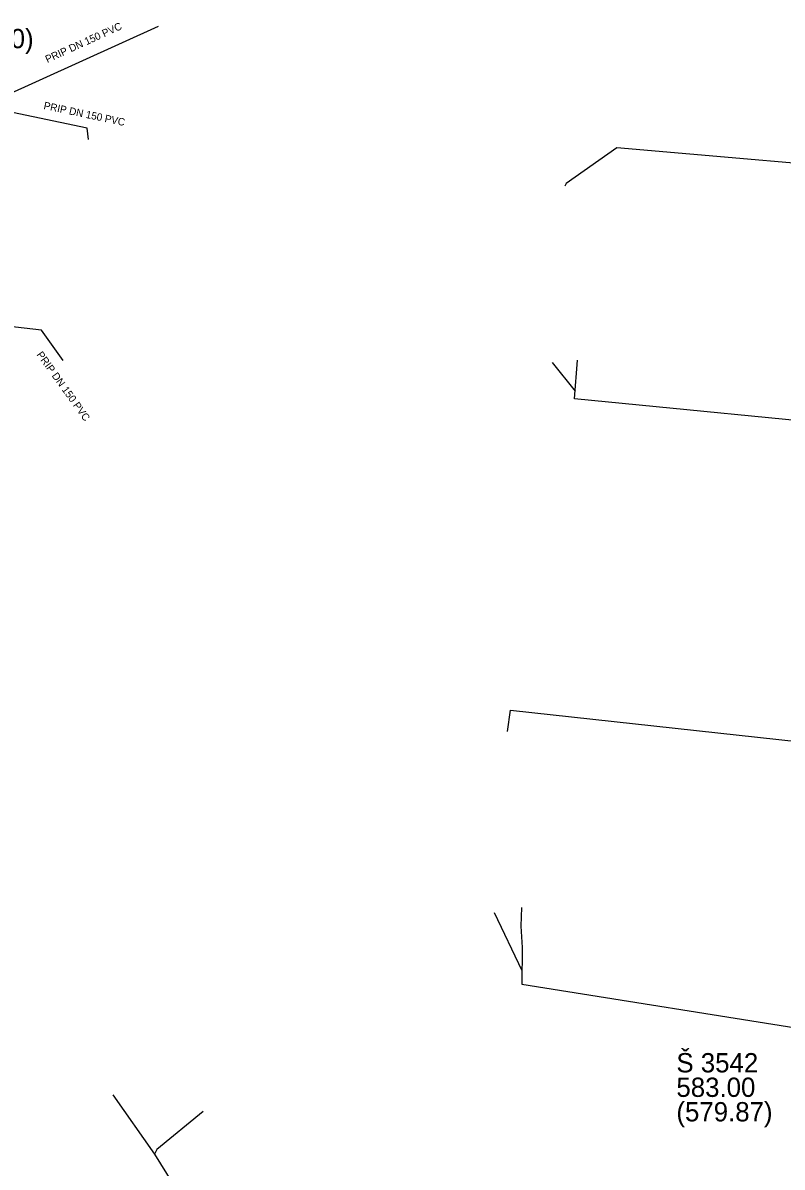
# Model space of a CAD drawing. Extents: x -643575 to -638952, y -1116425 to -1110194.
# Drawn here: x -642449 to -642397.9, y -1114261.6 to -1114184.6 of the extents above; entities that cross this region are included whole.
import ezdxf

# ---------------------------------------------------------------- set-up
doc = ezdxf.new("R2010")
doc.units = 0
for name, color, linetype in [('K Označení šachty', 7, 'Continuous'), ('K Popis přípojky', 7, 'Continuous'), ('K Přípojka', 7, 'Continuous')]:
    doc.layers.add(name, color=color, linetype=linetype)

msp = doc.modelspace()

# ---------------------------------------------------------------- linework, layer by layer
at = {"layer": 'K Přípojka'}
for points in [[(-642439.88, -1114184.8), (-642450.33, -1114189.549)], [(-642444.58, -1114192.41), (-642444.67, -1114191.65), (-642450.11, -1114190.5), (-642450.33, -1114189.549)], [(-642384.09, -1114195.43), (-642384.76, -1114195.3), (-642388.82, -1114194.72), (-642409, -1114192.98), (-642412.42, -1114195.37), (-642412.51, -1114195.55)], [(-642447.74, -1114205.25), (-642455.34, -1114204.37), (-642460.1, -1114204.01), (-642467.86, -1114205.14)], [(-642446.27, -1114207.29), (-642447.74, -1114205.25)], [(-642413.356, -1114207.426), (-642411.81, -1114209.37)], [(-642391.22, -1114211.897), (-642411.858, -1114209.869), (-642411.659, -1114207.285)], [(-642416.37, -1114232.29), (-642416.16, -1114230.84), (-642392.55, -1114233.42), (-642383.42, -1114234.26), (-642383.48, -1114234.58), (-642385.76, -1114253.03), (-642385.48, -1114253.3)], [(-642415.42, -1114244.13), (-642415.46, -1114245.4), (-642415.37, -1114246.82), (-642415.402, -1114249.302), (-642395.41, -1114252.48)], [(-642417.26, -1114244.473), (-642415.39, -1114248.375)], [(-642442.94, -1114256.74), (-642440.14, -1114260.75), (-642437.2, -1114265.47), (-642435.531, -1114267.814)], [(-642436.86, -1114257.87), (-642439.98, -1114260.42), (-642440.14, -1114260.75)]]:
    msp.add_lwpolyline(points, dxfattribs=at)

# ---------------------------------------------------------------- texts
at = {"layer": 'K Označení šachty'}
for s, p in [('(580.10)', (-642454.744, -1114186.27)), ('Š 3542', (-642404.991, -1114255.237)), ('583.00', (-642404.991, -1114256.887)), ('(579.87)', (-642404.991, -1114258.537))]:
    msp.add_text(s, height=1.3, dxfattribs=at).set_placement(p)
at = {"layer": 'K Popis přípojky'}
for rotation, p in [(24.4394, (-642447.347, -1114187.268)), (348.06355, (-642447.627, -1114190.356)), (305.77606, (-642448.096, -1114206.91))]:
    msp.add_text('PRIP DN 150 PVC', height=0.5, rotation=rotation, dxfattribs=at).set_placement(p)

doc.saveas('drawing.dxf')
